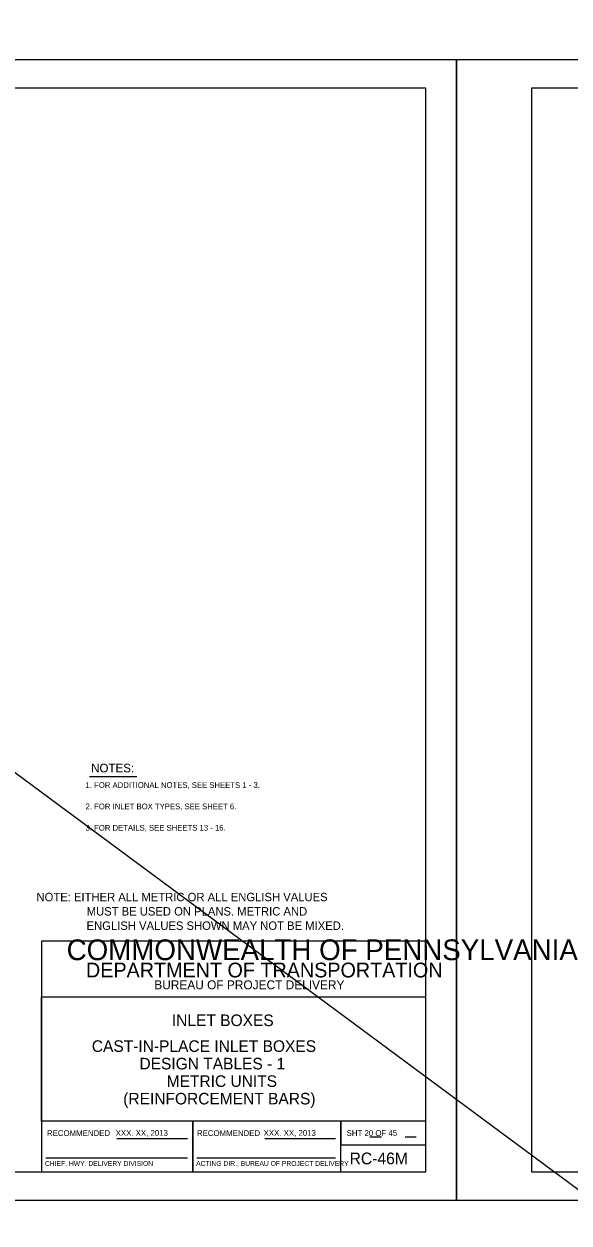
# Model space of a CAD drawing. Extents: x -6420 to 49575, y -4552 to 11624.
# Drawn here: x 36686 to 37617, y 3790 to 5838 of the extents above; entities that cross this region are included whole.
import ezdxf

# ---------------------------------------------------------------- set-up
doc = ezdxf.new("R2010")
doc.units = 0
doc.layers.add('1', color=7, linetype='Continuous')
doc.layers.add('4', color=7, linetype='Continuous')

msp = doc.modelspace()

# ---------------------------------------------------------------- linework, layer by layer
at = {"layer": '1'}
for p, q in [((34295.4, 6319.6), (48971.6, -4552.2)), ((36798.5, 4553.1), (36878.9, 4553.1)), ((36845.1, 3934.9), (36965.5, 3934.9)), ((37097.7, 3934.9), (37218.1, 3934.9)), ((37276.8, 3937.5), (37296.9, 3937.5)), ((37337.2, 3937.5), (37356, 3937.5)), ((36724, 3901.8), (36965.5, 3901.8)), ((36981.6, 3901.8), (37218.1, 3901.8))]:
    msp.add_line(p, q, dxfattribs=at)
for points in [[(37372.3, 3877.8), (37372.3, 5728.2), (34793.5, 5728.2), (34793.5, 3877.8), (37372.3, 3877.8), (37372.3, 3964.3), (36716.1, 3964.3), (36716.1, 4176.5), (37372.3, 4176.5), (37372.3, 4271.5), (36716.1, 4271.5), (36716.1, 3877.8), (36974.7, 3877.8), (36974.7, 3964.3), (36974.7, 3877.8), (37227.3, 3877.8), (37227.3, 3964.3), (37227.3, 3923.9), (37372.3, 3923.9)], [(40131.5, 3877.8), (40131.5, 5728.2), (37552.7, 5728.2), (37552.7, 3877.8), (40131.5, 3877.8), (40131.5, 3964.3), (39475.3, 3964.3), (39475.3, 4176.5), (40131.5, 4176.5), (40131.5, 4271.5), (39475.3, 4271.5), (39475.3, 3877.8), (39733.8, 3877.8), (39733.8, 3964.3), (39733.8, 3877.8), (39986.5, 3877.8), (39986.5, 3964.3), (39986.5, 3923.9), (40131.5, 3923.9)]]:
    msp.add_lwpolyline(points, dxfattribs=at)
at = {"layer": '4'}
for points in [[(34665.6, 5777.4), (37424.8, 5777.4), (37424.8, 3828.6), (34665.6, 3828.6)], [(37424.8, 5777.4), (40184, 5777.4), (40184, 3828.6), (37424.8, 3828.6)]]:
    msp.add_lwpolyline(points, close=True, dxfattribs=at)

# ---------------------------------------------------------------- texts
at = {"layer": '1'}
for s, height, p in [('NOTES:', 14.76, (36801.1, 4559.9)), (' 1. FOR ADDITIONAL NOTES, SEE SHEETS 1 - 3.', 9.843, (36787.9, 4533.3)), (' 2. FOR INLET BOX TYPES, SEE SHEET 6.', 9.843, (36787.9, 4496.8)), (' 3. FOR DETAILS, SEE SHEETS 13 - 16.', 9.843, (36787.9, 4460.3)), ('NOTE: EITHER ALL METRIC OR ALL ENGLISH VALUES', 14.354, (36707.8, 4339.8)), ('MUST BE USED ON PLANS. METRIC AND', 14.354, (36793.5, 4315.4)), ('ENGLISH VALUES SHOWN MAY NOT BE MIXED.', 14.354, (36793.3, 4290.9)), ('COMMONWEALTH OF PENNSYLVANIA', 35.379, (36759.3, 4239.2)), ('DEPARTMENT OF TRANSPORTATION', 25.211, (36792.3, 4209.7)), ('BUREAU OF PROJECT DELIVERY', 15.164, (36909, 4189.5)), ('INLET BOXES', 19.816, (36939, 4126.6)), ('CAST-IN-PLACE INLET BOXES', 19.816, (36802.3, 4082.5)), ('DESIGN TABLES - 1', 19.816, (36883.6, 4052.6)), ('METRIC UNITS', 19.816, (36930.1, 4022.7)), ('(REINFORCEMENT BARS)', 19.816, (36855.9, 3992.8)), ('RECOMMENDED', 10, (36725.7, 3938.8)), ('XXX. XX, 2013', 10, (36843, 3939.2)), ('RECOMMENDED', 10, (36981.8, 3938.8)), ('XXX. XX, 2013', 10, (37095.6, 3939.2)), ('SHT 20 OF 45', 10, (37237.3, 3939)), ('CHIEF, HWY. DELIVERY DIVISION', 8.333, (36722.2, 3887.8)), ('ACTING DIR., BUREAU OF PROJECT DELIVERY', 8.333, (36980.4, 3887.8)), ('RC-46M', 20, (37242.3, 3890.6))]:
    msp.add_text(s, height=height, dxfattribs=at).set_placement(p)

doc.saveas('drawing.dxf')
